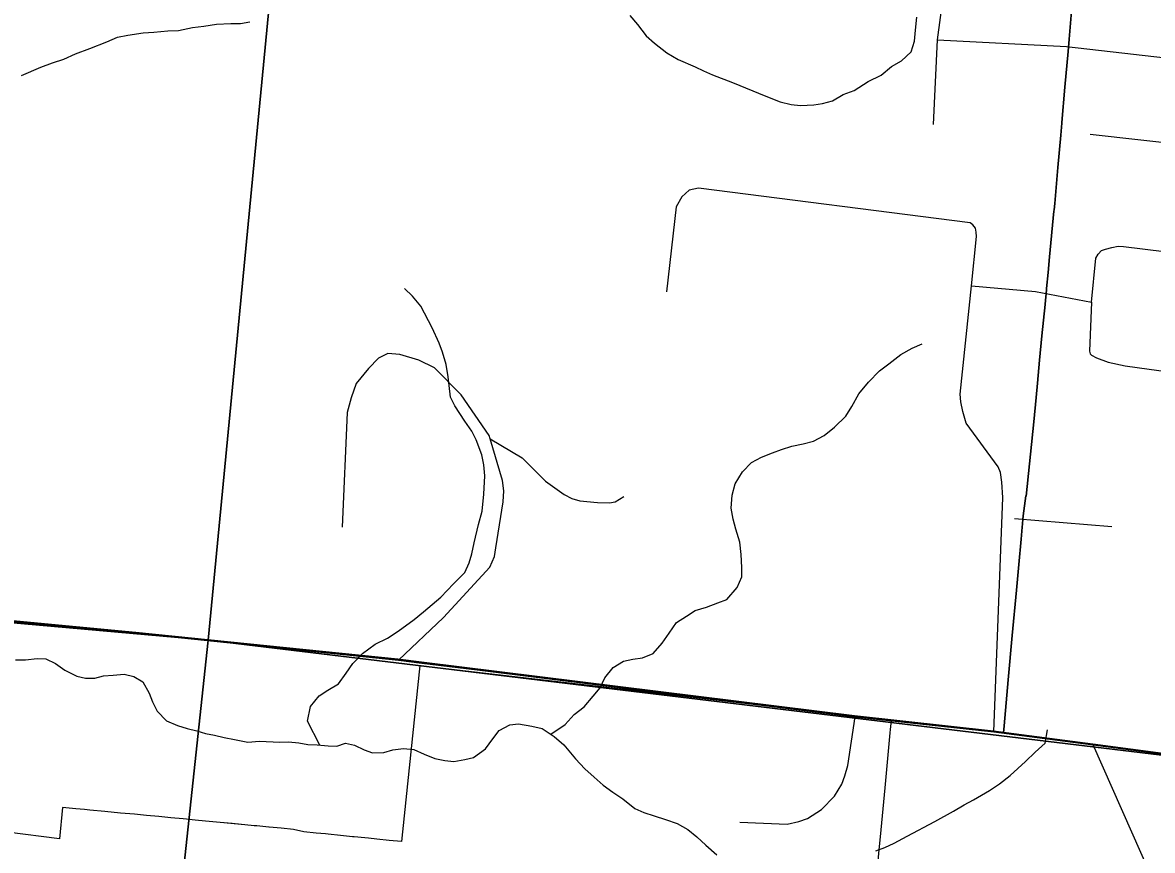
# Model space of a CAD drawing. Extents: x 0 to 34, y -3.9 to 26.2.
# Drawn here: x 4.778 to 5.478, y 17.038 to 17.55 of the extents above; entities that cross this region are included whole.
import ezdxf

# ---------------------------------------------------------------- set-up
doc = ezdxf.new("R2010")
doc.units = 0
for name, color, linetype in [('GM_X_City_Street', 7, 'Continuous'), ('GM_X_Corporation', 7, 'Continuous'), ('GM_X_County_Road', 7, 'Continuous'), ('GM_X_Interchange_Ramps', 7, 'Continuous'), ('GM_X_Interstate_Route', 7, 'Continuous'), ('GM_X_Minor_River', 7, 'Continuous'), ('GM_X_Section', 7, 'Continuous')]:
    doc.layers.add(name, color=color, linetype=linetype)

msp = doc.modelspace()

# ---------------------------------------------------------------- linework, layer by layer
at = {"layer": 'GM_X_City_Street'}
for p, q in [((5.3447, 17.53968), (5.42463, 17.53562)), ((5.36576, 17.38735), (5.40559, 17.38391)), ((5.40559, 17.38391), (5.44014, 17.37717)), ((5.39253, 17.24318), (5.45281, 17.23835)), ((5.53677, 16.888), (5.44131, 17.10294))]:
    msp.add_line(p, q, dxfattribs=at)
for points in [[(5.34223, 17.48734), (5.3447, 17.53968), (5.35124, 17.5877), (5.34929, 17.60028), (5.34519, 17.61824), (5.33432, 17.65491), (5.31796, 17.71008), (5.31628, 17.72011), (5.31564, 17.72676), (5.3155, 17.73254), (5.31751, 17.75185), (5.3324, 17.89356), (5.35913, 18.13462)], [(5.42463, 17.53562), (5.54202, 17.5223), (5.68744, 17.50578)], [(5.43946, 17.48124), (5.53721, 17.47031), (5.68214, 17.45409)], [(5.37966, 17.11099), (5.38527, 17.25616), (5.38475, 17.26566), (5.38373, 17.27176), (5.38234, 17.27521), (5.36255, 17.30231), (5.36046, 17.30958), (5.3592, 17.31552), (5.35884, 17.32026), (5.36576, 17.38735), (5.36891, 17.41792), (5.36883, 17.42065), (5.36824, 17.42318), (5.36664, 17.42516), (5.36495, 17.42638), (5.19673, 17.44797), (5.19101, 17.44661), (5.18636, 17.44256), (5.18278, 17.4362), (5.17689, 17.38359)], [(5.44014, 17.37717), (5.44283, 17.40447), (5.4444, 17.40703), (5.44637, 17.40916), (5.44884, 17.41015), (5.45281, 17.41113), (5.45673, 17.41195), (5.46003, 17.41177), (5.6751, 17.38523)], [(5.44014, 17.37717), (5.43891, 17.34682), (5.43932, 17.34513), (5.44014, 17.34431), (5.44326, 17.34267), (5.45057, 17.34015), (5.46117, 17.3377), (5.66795, 17.30904)], [(5.01074, 17.15555), (5.03864, 17.18195), (5.06749, 17.21306), (5.0702, 17.2196), (5.07122, 17.2251), (5.07571, 17.25354), (5.07614, 17.26031), (5.0753, 17.26675), (5.06754, 17.29261), (5.06692, 17.29468), (5.04974, 17.31982), (5.0331, 17.33659), (5.02351, 17.34138), (5.01169, 17.34475), (5.00411, 17.34534), (4.99835, 17.34245), (4.99213, 17.33617), (4.98468, 17.32688), (4.9815, 17.31805), (4.97891, 17.30881), (4.97597, 17.23791)], [(5.06754, 17.29261), (5.08743, 17.28084), (5.10185, 17.26642), (5.11339, 17.25813), (5.11828, 17.25568), (5.12315, 17.25408), (5.13412, 17.25303), (5.1416, 17.25284), (5.14513, 17.25349), (5.15053, 17.25676)], [(5.22238, 17.05502), (5.25156, 17.05393), (5.25895, 17.05551), (5.26417, 17.05742), (5.27301, 17.06283), (5.28093, 17.07115), (5.28548, 17.07867), (5.28746, 17.08382), (5.2892, 17.09023), (5.29368, 17.12036)]]:
    msp.add_lwpolyline(points, dxfattribs=at)
at = {"layer": 'GM_X_Corporation'}
for points in [[(5.42829, 17.56238), (5.42639, 17.5402), (5.42574, 17.53261), (5.42379, 17.51049), (5.42186, 17.48864), (5.42182, 17.48822), (5.42116, 17.48073), (5.41939, 17.46071), (5.41916, 17.45815), (5.41743, 17.43844), (5.41704, 17.43445), (5.41695, 17.43353), (5.41423, 17.40528), (5.41329, 17.39552), (5.41234, 17.38562), (5.41227, 17.38495), (5.41142, 17.3761), (5.4114, 17.37584), (5.41046, 17.36607), (5.40952, 17.35629), (5.40807, 17.34123), (5.40669, 17.32697), (5.40586, 17.31828), (5.4044, 17.30314), (5.39969, 17.25709), (5.39954, 17.25734), (5.39789, 17.2449), (5.39703, 17.2355), (5.39657, 17.2305), (5.39513, 17.21466), (5.39368, 17.19878), (5.39111, 17.17063), (5.38863, 17.14336), (5.38603, 17.11485), (5.3856, 17.11041), (5.31621, 17.1181), (5.024, 17.15192), (5.02358, 17.14817), (5.0127, 17.04304), (5.00499, 17.04381), (4.99744, 17.04457), (4.99214, 17.0451), (4.98992, 17.04532), (4.98332, 17.04599), (4.98234, 17.04608), (4.97478, 17.04684), (4.96727, 17.0476), (4.96558, 17.04776), (4.95971, 17.04835), (4.95216, 17.04911), (4.94566, 17.05062), (4.93809, 17.05133), (4.93078, 17.05202), (4.93054, 17.05204), (4.92302, 17.05275), (4.92139, 17.05291), (4.9155, 17.05346), (4.90782, 17.05419), (4.90039, 17.05489), (4.89122, 17.05576), (4.88492, 17.05635), (4.87942, 17.05687), (4.87745, 17.05707), (4.86981, 17.05779), (4.86225, 17.05851), (4.85476, 17.05922), (4.84717, 17.05995), (4.83852, 17.06073), (4.8288, 17.06165), (4.81962, 17.06252), (4.81629, 17.06283), (4.81079, 17.06336), (4.80269, 17.06413), (4.80078, 17.04482), (4.76843, 17.0488)], [(5.30702, 17.01944), (5.30874, 17.03791), (5.30949, 17.046), (5.31232, 17.07642), (5.31549, 17.11048), (5.31568, 17.11253), (5.31621, 17.1181), (5.3856, 17.11041), (5.38603, 17.11485), (5.38863, 17.14336), (5.39111, 17.17063), (5.39368, 17.19878), (5.39513, 17.21466), (5.39657, 17.2305), (5.39789, 17.2449), (5.39954, 17.25734), (5.39969, 17.25709), (5.4044, 17.30314), (5.40586, 17.31828), (5.40669, 17.32697), (5.40807, 17.34123), (5.40952, 17.35629), (5.41046, 17.36607), (5.4114, 17.37584), (5.41142, 17.3761), (5.41227, 17.38495), (5.41234, 17.38562), (5.41329, 17.39552), (5.41423, 17.40528), (5.41695, 17.43353), (5.41704, 17.43445), (5.41743, 17.43844), (5.41916, 17.45815), (5.41939, 17.46071), (5.42116, 17.48073), (5.42182, 17.48822), (5.42186, 17.48864), (5.42379, 17.51049), (5.42574, 17.53261), (5.42639, 17.5402), (5.42829, 17.56238)]]:
    msp.add_lwpolyline(points, dxfattribs=at)
at = {"layer": 'GM_X_County_Road'}
for p, q in [((5.31279, 17.11828), (5.3701, 17.11203)), ((5.3701, 17.11203), (5.37966, 17.11099))]:
    msp.add_line(p, q, dxfattribs=at)
for points in [[(4.22817, 17.22723), (4.53775, 17.20141), (4.69163, 17.18695), (4.84831, 17.17215), (5.01074, 17.15555), (5.02532, 17.15364), (5.05947, 17.14941)], [(5.05947, 17.14941), (5.29368, 17.12036), (5.31279, 17.11828)], [(5.37966, 17.11099), (5.44131, 17.10294), (5.51431, 17.09324), (5.58024, 17.08535), (5.64698, 17.07778)]]:
    msp.add_lwpolyline(points, dxfattribs=at)
at = {"layer": 'GM_X_Interchange_Ramps'}
msp.add_lwpolyline([(5.30702, 17.01944), (5.30874, 17.03791), (5.30949, 17.046), (5.31232, 17.07642), (5.31549, 17.11048), (5.31568, 17.11253), (5.31621, 17.1181), (5.024, 17.15192), (5.02358, 17.14817), (5.0127, 17.04304), (5.00499, 17.04381), (4.99744, 17.04457), (4.99214, 17.0451), (4.98992, 17.04532), (4.98332, 17.04599), (4.98234, 17.04608), (4.97478, 17.04684), (4.96727, 17.0476), (4.96558, 17.04776), (4.95971, 17.04835), (4.95216, 17.04911), (4.94566, 17.05062), (4.93809, 17.05133), (4.93078, 17.05202), (4.93054, 17.05204), (4.92302, 17.05275), (4.92139, 17.05291), (4.9155, 17.05346), (4.90039, 17.05489), (4.89122, 17.05576), (4.88492, 17.05635), (4.87942, 17.05687), (4.87745, 17.05707), (4.86981, 17.05779), (4.86225, 17.05851), (4.85476, 17.05922), (4.84717, 17.05995), (4.83852, 17.06073), (4.8288, 17.06165), (4.81962, 17.06252), (4.81629, 17.06283), (4.81079, 17.06336), (4.80269, 17.06413), (4.80078, 17.04482), (4.76843, 17.0488)], dxfattribs=at)
at = {"layer": 'GM_X_Interstate_Route'}
for points in [[(5.51408, 17.09377), (5.44108, 17.10346), (5.37942, 17.11152), (5.29345, 17.12089), (5.02508, 17.15417), (5.0105, 17.15607), (4.84807, 17.17268), (4.69139, 17.18747)], [(4.69139, 17.18747), (4.84807, 17.17268), (5.0105, 17.15607), (5.02508, 17.15417), (5.29345, 17.12089), (5.37942, 17.11152), (5.44108, 17.10346), (5.51408, 17.09377)]]:
    msp.add_lwpolyline(points, dxfattribs=at)
at = {"layer": 'GM_X_Minor_River'}
for points in [[(4.77718, 17.51758), (4.78917, 17.52278), (4.79649, 17.52552), (4.80343, 17.52789), (4.81077, 17.53101), (4.81965, 17.53444), (4.83007, 17.53857), (4.83664, 17.54133), (4.84315, 17.54258), (4.8527, 17.54409), (4.85918, 17.54458), (4.86796, 17.54535), (4.87442, 17.54546), (4.88324, 17.54738), (4.89011, 17.54823), (4.89814, 17.54942), (4.90689, 17.54982), (4.91298, 17.54994), (4.91871, 17.55085)], [(5.15409, 17.55474), (5.15881, 17.54922), (5.16424, 17.54216), (5.16938, 17.53776), (5.17713, 17.53174), (5.18418, 17.52764), (5.19465, 17.52303), (5.19987, 17.52053), (5.20547, 17.51802), (5.21782, 17.51332), (5.23839, 17.50487), (5.24738, 17.50145), (5.25415, 17.49965), (5.25982, 17.49904), (5.2682, 17.49945), (5.27355, 17.50037), (5.2797, 17.50201), (5.28631, 17.50592), (5.29325, 17.50829), (5.30183, 17.51401), (5.30996, 17.51785), (5.31626, 17.52329), (5.32247, 17.52683), (5.32839, 17.53229), (5.33056, 17.53904), (5.3312, 17.54585), (5.3319, 17.55381)], [(4.96197, 17.1028), (4.95451, 17.11764), (4.95639, 17.12668), (4.96159, 17.1333), (4.96705, 17.13688), (4.97366, 17.14078), (4.97849, 17.14742), (4.98252, 17.15333), (4.98846, 17.15955), (4.99629, 17.1653), (5.00404, 17.16916), (5.01067, 17.17344), (5.02045, 17.18064), (5.02633, 17.18534), (5.03695, 17.19439), (5.04488, 17.2028), (5.05199, 17.20973), (5.05451, 17.21571), (5.05625, 17.22133), (5.05765, 17.22811), (5.06038, 17.2394), (5.0626, 17.24767), (5.06378, 17.25826), (5.06422, 17.26964), (5.06374, 17.27651), (5.06246, 17.28264), (5.05902, 17.2919), (5.05619, 17.29734), (5.05188, 17.3036), (5.04579, 17.31298), (5.04296, 17.31841), (5.04211, 17.32567), (5.04156, 17.33101), (5.04034, 17.33866), (5.03798, 17.34636), (5.03591, 17.35177), (5.03173, 17.36144), (5.02465, 17.37466), (5.01958, 17.38095), (5.01444, 17.38572)], [(5.10518, 17.10963), (5.11404, 17.11557), (5.1196, 17.1218), (5.12587, 17.12647), (5.13144, 17.13308), (5.13583, 17.13822), (5.13874, 17.14456), (5.14392, 17.15081), (5.15015, 17.15473), (5.15591, 17.15601), (5.16202, 17.15689), (5.16859, 17.15966), (5.17415, 17.16589), (5.17858, 17.17217), (5.18302, 17.17882), (5.18926, 17.18274), (5.19472, 17.18632), (5.20164, 17.18831), (5.20858, 17.19106), (5.21436, 17.1931), (5.22073, 17.20043), (5.22365, 17.20715), (5.2235, 17.21286), (5.22305, 17.22086), (5.22221, 17.2285), (5.21987, 17.23657), (5.21821, 17.24272), (5.21696, 17.24961), (5.21765, 17.25757), (5.21946, 17.26471), (5.22393, 17.27213), (5.22948, 17.27798), (5.23568, 17.28114), (5.24263, 17.28389), (5.24803, 17.28595), (5.25457, 17.28795), (5.26147, 17.28957), (5.268, 17.2912), (5.27459, 17.29472), (5.28087, 17.29978), (5.28799, 17.30671), (5.29164, 17.31263), (5.29612, 17.32043), (5.30211, 17.32778), (5.30885, 17.33472), (5.31472, 17.33904), (5.32216, 17.34481), (5.32916, 17.3487), (5.33535, 17.35148)], [(4.7736, 17.15556), (4.77968, 17.15568), (4.78694, 17.15652), (4.79225, 17.1563), (4.79822, 17.15339), (4.80414, 17.14935), (4.81159, 17.14562), (4.81686, 17.14426), (4.82256, 17.1444), (4.82793, 17.1457), (4.83403, 17.1462), (4.84089, 17.14668), (4.84692, 17.14529), (4.85249, 17.14202), (4.8564, 17.13501), (4.85846, 17.12961), (4.86128, 17.12379), (4.86712, 17.11785), (4.87385, 17.11491), (4.87986, 17.11314), (4.88588, 17.11175), (4.89113, 17.11001), (4.89679, 17.10902), (4.90282, 17.10762), (4.90923, 17.10622), (4.91753, 17.10473), (4.92477, 17.10519), (4.93729, 17.10467), (4.94261, 17.10483), (4.94905, 17.10418), (4.95471, 17.10319), (4.9604, 17.10295), (4.96721, 17.10229), (4.97253, 17.10207), (4.97793, 17.10412), (4.98357, 17.10275), (4.98954, 17.09984), (4.99479, 17.0981), (5.00163, 17.0982), (5.0074, 17.09986), (5.01389, 17.10073), (5.02033, 17.10008), (5.02667, 17.09716), (5.03341, 17.0946), (5.03944, 17.09321), (5.04511, 17.09259), (5.052, 17.09382), (5.05737, 17.09512), (5.06481, 17.10051), (5.06923, 17.10679), (5.07323, 17.11194), (5.07983, 17.11547), (5.08517, 17.11601), (5.09347, 17.11452), (5.09988, 17.11311), (5.10729, 17.10825), (5.11317, 17.10306), (5.12043, 17.0944), (5.12626, 17.08808), (5.13214, 17.08289), (5.13765, 17.0781), (5.14355, 17.07368), (5.14986, 17.06962), (5.15722, 17.06361), (5.16282, 17.0611), (5.1692, 17.05893), (5.17633, 17.05674), (5.18345, 17.05416), (5.19015, 17.05046), (5.19567, 17.04605), (5.20117, 17.04088), (5.20815, 17.03489)], [(5.36719, 17.06894), (5.37692, 17.07462), (5.38316, 17.07892), (5.38982, 17.08396), (5.39929, 17.09269), (5.40522, 17.09852), (5.41151, 17.10396), (5.41297, 17.11226)], [(5.30667, 17.03726), (5.31207, 17.03931), (5.31788, 17.04211), (5.32603, 17.04633), (5.34311, 17.0555), (5.35476, 17.06186), (5.36137, 17.06576), (5.36719, 17.06894)]]:
    msp.add_lwpolyline(points, dxfattribs=at)
at = {"layer": 'GM_X_Section'}
for points in [[(3.97441, 18.26756), (4.98981, 18.17527), (4.89278, 17.16792), (3.88035, 17.25787)], [(4.98981, 18.17527), (5.97419, 18.06774), (5.87427, 17.04949), (4.89278, 17.16792)], [(3.88035, 17.25787), (4.89278, 17.16792), (4.78471, 16.15816), (3.78177, 16.24865)], [(4.89278, 17.16792), (5.87427, 17.04949), (5.77753, 16.03722), (4.78471, 16.15816)]]:
    msp.add_lwpolyline(points, close=True, dxfattribs=at)

doc.saveas('drawing.dxf')
